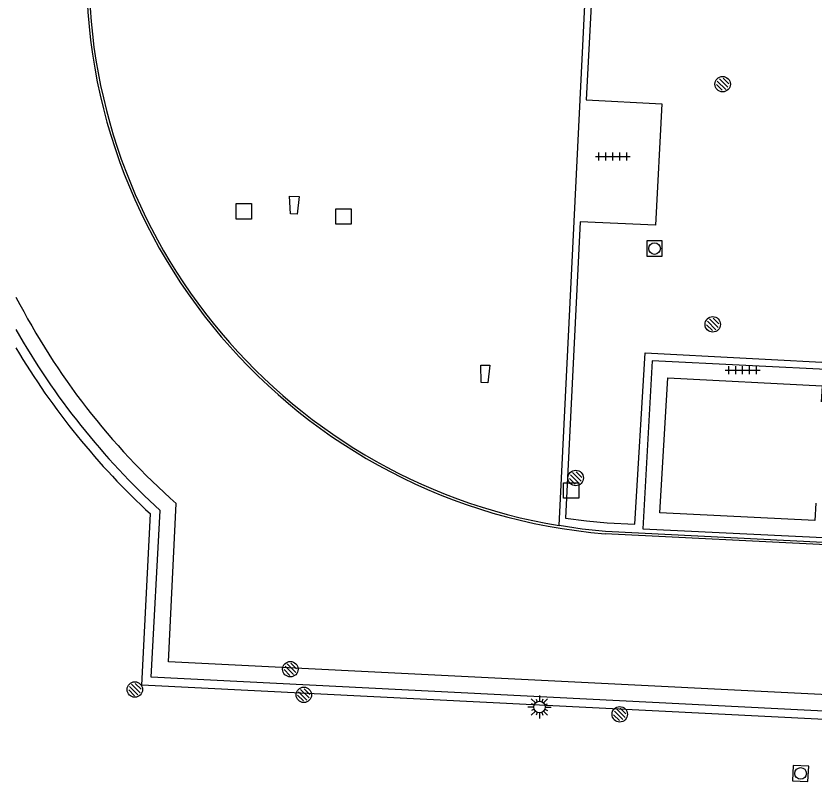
# Model space of a CAD drawing. Extents: x 132994 to 136000, y 393499 to 395512.
# Drawn here: x 133000 to 133051.7, y 394597.2 to 394647.5 of the extents above; entities that cross this region are included whole.
import ezdxf

# ---------------------------------------------------------------- set-up
doc = ezdxf.new("R2010")
doc.units = 0
for name, color, linetype in [('bs-afsc-hekwerk laag', 7, 'Continuous'), ('bs-symb-hydrant', 7, 'Continuous'), ('bs-symb-magneetklep', 7, 'Continuous'), ('bs-symb-tijdwaarneming atletiek', 7, 'Continuous'), ('bs-symb-veldverlichting', 7, 'Continuous'), ('gg-afsc-hekwerk', 7, 'Continuous'), ('gg-knt-verharding', 7, 'Continuous'), ('gt-grn-afwateringsgoot', 7, 'Continuous'), ('gt-symb-rioolschacht', 7, 'Continuous'), ('gt-symb-straatmeubilair', 7, 'Continuous'), ('gt-symb-tegel verharding', 7, 'Continuous')]:
    doc.layers.add(name, color=color, linetype=linetype)

# ---------------------------------------------------------------- blocks, each defined once
blk = doc.blocks.new('bs0-TIJDW')
at = {"layer": 'bs-symb-tijdwaarneming atletiek'}
for p, q in [((-0.345, 0.203), (0.203, -0.345)), ((-0.212, 0.354), (0.345, -0.203)), ((0.025, 0.399), (0.399, 0.025)), ((-0.399, -0.025), (-0.025, -0.399))]:
    blk.add_line(p, q, dxfattribs=at)
blk.add_circle((0, 0), 0.5, dxfattribs=at)
blk = doc.blocks.new('bs0-VELDV')
at = {"layer": 'bs-symb-veldverlichting'}
for p, q in [((-0.53, 0.53), (-0.265, 0.265)), ((-0.215, 0.52), (-0.144, 0.346)), ((0, 0.75), (0, 0.375)), ((0.215, 0.52), (0.144, 0.346)), ((0.265, 0.265), (0.53, 0.53)), ((-0.375, 0), (-0.75, 0)), ((-0.346, 0.144), (-0.52, 0.215)), ((0.346, 0.144), (0.52, 0.215)), ((0.375, 0), (0.75, 0)), ((-0.265, -0.265), (-0.53, -0.53)), ((-0.346, -0.144), (-0.52, -0.215)), ((-0.144, -0.346), (-0.215, -0.52)), ((0, -0.375), (0, -0.75)), ((0.144, -0.346), (0.215, -0.52)), ((0.265, -0.265), (0.53, -0.53)), ((0.346, -0.144), (0.52, -0.215))]:
    blk.add_line(p, q, dxfattribs=at)
blk.add_circle((0, 0), 0.375, dxfattribs=at)
blk = doc.blocks.new('DUMMY')
at = {"layer": 'gt-symb-straatmeubilair'}
blk.add_lwpolyline([(0.5, -0.5), (-0.5, -0.5), (-0.5, 0.5), (0.5, 0.5)], close=True, dxfattribs=at)
blk = doc.blocks.new('bs0-HYDRANT')
at = {"layer": 'bs-symb-hydrant'}
for p, q in [((-0.345, 0.203), (0.203, -0.345)), ((-0.212, 0.354), (0.345, -0.203)), ((0.025, 0.399), (0.399, 0.025)), ((-0.399, -0.025), (-0.025, -0.399))]:
    blk.add_line(p, q, dxfattribs=at)
blk.add_circle((0, 0), 0.5, dxfattribs=at)
blk = doc.blocks.new('gt0-TEG1')
at = {"layer": 'gt-symb-tegel verharding'}
for p, q in [((-1.125, 0), (1.125, 0)), ((-0.9, -0.25), (-0.9, 0.25)), ((-0.45, -0.25), (-0.45, 0.25)), ((0, -0.25), (0, 0.25)), ((0.45, -0.25), (0.45, 0.25)), ((0.9, -0.25), (0.9, 0.25))]:
    blk.add_line(p, q, dxfattribs=at)
blk = doc.blocks.new('gt0-RS')
at = {"layer": 'gt-symb-rioolschacht'}
blk.add_lwpolyline([(-0.5, -0.5), (0.5, -0.5), (0.5, 0.5), (-0.5, 0.5)], close=True, dxfattribs=at)
blk.add_circle((0, 0), 0.375, dxfattribs=at)
blk = doc.blocks.new('BS0-MAGNKLP')
at = {"layer": 'bs-symb-magneetklep'}
for p, q in [((-0.345, 0.203), (0.203, -0.345)), ((-0.212, 0.354), (0.345, -0.203)), ((0.025, 0.399), (0.399, 0.025)), ((-0.399, -0.025), (-0.025, -0.399))]:
    blk.add_line(p, q, dxfattribs=at)
blk.add_circle((0, 0), 0.5, dxfattribs=at)

msp = doc.modelspace()

# ---------------------------------------------------------------- linework, layer by layer
at = {"layer": 'bs-afsc-hekwerk laag'}
msp.add_lwpolyline([(133144.389, 394600.011), (133144.274, 394597.74), (133008.77, 394604.596), (133009.346, 394615.412)], dxfattribs=at)
msp.add_arc((133041.296, 394650.455), 47.422, 209.445, 227.6432, dxfattribs=at)
at = {"layer": 'gg-afsc-hekwerk'}
msp.add_lwpolyline([(133144.389, 394600.011), (133144.274, 394597.74), (133008.77, 394604.596), (133009.346, 394615.412)], dxfattribs=at)
msp.add_arc((133041.296, 394650.455), 47.422, 209.445, 227.6432, dxfattribs=at)
at = {"layer": 'gg-knt-verharding'}
for p, q in [((133035.199, 394614.419), (133036.893, 394648.627)), ((133037.307, 394648.607), (133036.949, 394642.031))]:
    msp.add_line(p, q, dxfattribs=at)
for points in [[(133036.949, 394642.031), (133041.851, 394641.76), (133041.454, 394633.894), (133036.566, 394634.129), (133035.605, 394614.91), (133036.963, 394614.738), (133038.322, 394614.598), (133040.103, 394614.518), (133040.773, 394625.635), (133053.855, 394624.927), (133053.759, 394622.789), (133110.577, 394619.899), (133110.689, 394622.116), (133123.764, 394621.47), (133123.125, 394610.364)], [(133018.219, 394634.609), (133017.79, 394634.632), (133017.725, 394635.784), (133018.344, 394635.751), (133018.219, 394634.609)], [(133053.261, 394622.4), (133053.367, 394624.511), (133041.234, 394625.108), (133040.616, 394614.216), (133052.762, 394613.632), (133052.872, 394615.822)], [(133030.57, 394623.674), (133030.153, 394623.695), (133030.119, 394624.834), (133030.718, 394624.821), (133030.57, 394623.674)], [(133051.832, 394615.874), (133051.772, 394614.749), (133041.715, 394615.242), (133042.241, 394624.001), (133052.238, 394623.491), (133052.183, 394622.454)], [(133143.505, 394603.483), (133143.258, 394598.907), (133009.875, 394605.595), (133010.386, 394615.847)], [(133145.037, 394602.383), (133144.735, 394597.212), (133008.16, 394604.077), (133008.717, 394615.176)], [(133124.116, 394609.701), (133038.197, 394614.043), (133036.694, 394614.2), (133035.199, 394614.419)]]:
    msp.add_lwpolyline(points, dxfattribs=at)
for centre, radius, start, end in [((133041.23, 394650.43), 36.512, 177.135, 260.4928), ((133041.055, 394650.354), 46.166, 207.2159, 228.3698), ((133041.198, 394650.385), 47.903, 210.6798, 227.3077)]:
    msp.add_arc(centre, radius, start, end, dxfattribs=at)
at = {"layer": 'gt-grn-afwateringsgoot'}
msp.add_line((133124.108, 394609.551), (133038.189, 394613.893), dxfattribs=at)
msp.add_arc((133041.219, 394650.421), 36.654, 85.7731, 265.2576, dxfattribs=at)

# ---------------------------------------------------------------- block references
at = {"layer": 'bs-symb-hydrant'}
msp.add_blockref('bs0-HYDRANT', (133036.273, 394617.51), dxfattribs=at)
at = {"layer": 'bs-symb-magneetklep'}
for p in [(133045.794, 394643.044), (133045.154, 394627.47)]:
    msp.add_blockref('BS0-MAGNKLP', p, dxfattribs=at)
at = {"layer": 'bs-symb-tijdwaarneming atletiek'}
for p in [(133017.781, 394605.111), (133007.704, 394603.793), (133018.653, 394603.45), (133039.127, 394602.188)]:
    msp.add_blockref('bs0-TIJDW', p, dxfattribs=at)
at = {"layer": 'bs-symb-veldverlichting'}
msp.add_blockref('bs0-VELDV', (133033.926, 394602.66), dxfattribs=at)
at = {"layer": 'gt-symb-rioolschacht'}
for p, rotation in [((133041.383, 394632.386), -0.34377055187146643), ((133050.848, 394598.355), -2.5831418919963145)]:
    msp.add_blockref('gt0-RS', p, dxfattribs=dict(at, rotation=rotation))
at = {"layer": 'gt-symb-straatmeubilair'}
for p in [(133014.76, 394634.797), (133021.223, 394634.46), (133035.981, 394616.706)]:
    msp.add_blockref('DUMMY', p, dxfattribs=at)
at = {"layer": 'gt-symb-tegel verharding'}
for p in [(133038.682, 394638.355), (133047.092, 394624.502)]:
    msp.add_blockref('gt0-TEG1', p, dxfattribs=at)

doc.saveas('drawing.dxf')
